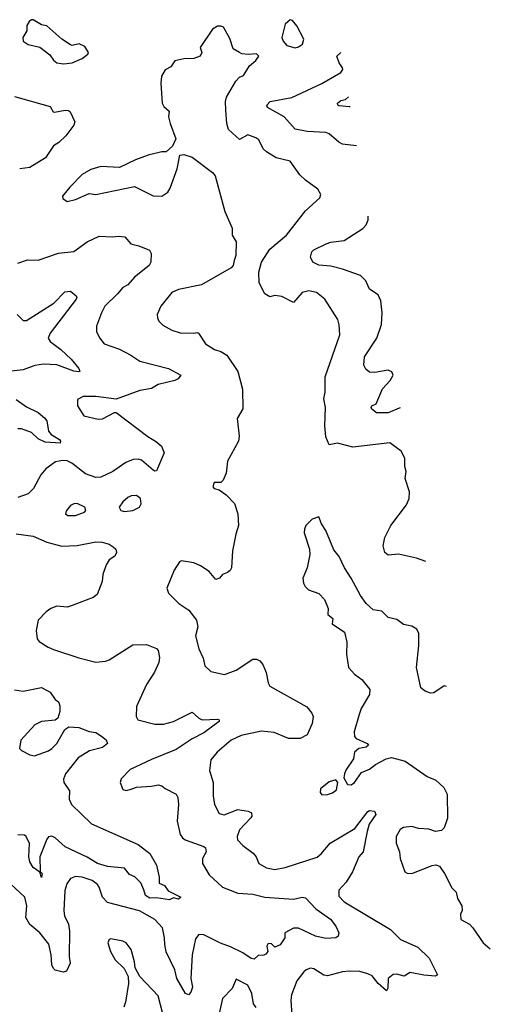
# Model space of a CAD drawing. Extents: x 2143765 to 2212931, y 878955 to 1017455.
# Tile 304 of 309: x 2199195 to 2201979, y 997011 to 1002840. Entities that reach past the tile are written whole.
import ezdxf

# ---------------------------------------------------------------- set-up
doc = ezdxf.new("R2010")
doc.units = 0

msp = doc.modelspace()

# ---------------------------------------------------------------- linework, layer by layer
at = {"layer": '0CON20XD'}
for points in [[(2199455, 1002578), (2199505, 1002584.3), (2199565, 1002610), (2199597.5, 1002635), (2199602.5, 1002645), (2199581.2, 1002681.2), (2199547.7, 1002697.7), (2199505, 1002687.5), (2199495, 1002690.8), (2199444.5, 1002724.5), (2199355, 1002804), (2199325, 1002808.8), (2199275, 1002840), (2199265, 1002840), (2199250.7, 1002829.3), (2199237.5, 1002805), (2199236.4, 1002773.6), (2199213.8, 1002735), (2199215, 1002712.5), (2199245, 1002693.8), (2199315, 1002676.7), (2199372.7, 1002632.7), (2199395, 1002600), (2199414.2, 1002584.2), (2199455, 1002578)], [(2201596.9, 999633.4), (2201542.9, 999652.9), (2201435, 999676.4), (2201375, 999670.6), (2201355.8, 999685), (2201344.4, 999725), (2201355.6, 999775), (2201390.4, 999845), (2201482.6, 999967.4), (2201498.6, 1000005), (2201500, 1000045), (2201475.7, 1000125), (2201480.6, 1000165), (2201472.5, 1000195), (2201472.5, 1000245), (2201452, 1000285), (2201385, 1000336), (2201165, 1000308.6), (2201075, 1000333.5), (2201025, 1000324.2), (2201005, 1000370), (2201000.5, 1000435), (2201004.5, 1000545), (2200994.4, 1000595), (2201001.1, 1000635), (2201002.3, 1000725), (2201088.9, 1000975), (2201085.7, 1001034.3), (2201076.2, 1001065), (2201000, 1001185), (2200950, 1001225), (2200905, 1001234.4), (2200866.7, 1001225), (2200815, 1001166.7), (2200745, 1001200.8), (2200705, 1001207.5), (2200675, 1001199.2), (2200645, 1001217.5), (2200611.4, 1001281.4), (2200609.6, 1001345), (2200625.5, 1001405), (2200675, 1001481.4), (2200772.5, 1001565), (2200885, 1001709.2), (2200971.2, 1001785), (2200976.2, 1001805), (2200957.6, 1001837.6), (2200885, 1001890), (2200851.9, 1001921.9), (2200795, 1002001.9), (2200713, 1002023), (2200655, 1002058.6), (2200635.5, 1002075.5), (2200609.3, 1002129.3), (2200591.3, 1002141.3), (2200545, 1002157.8), (2200495, 1002130), (2200429.5, 1002189.5), (2200419.6, 1002225), (2200413.9, 1002303.9), (2200412.9, 1002355), (2200419.2, 1002380.8), (2200473.8, 1002476.2), (2200495, 1002498.8), (2200519.7, 1002510.3), (2200553.8, 1002566.2), (2200591.7, 1002598.3), (2200610, 1002625), (2200595, 1002637.5), (2200547, 1002633), (2200508.3, 1002638.3), (2200496.2, 1002646.2), (2200457.7, 1002667.7), (2200437.9, 1002727.9), (2200400, 1002795), (2200385, 1002802), (2200365, 1002800.8), (2200335, 1002783.8), (2200263.3, 1002675), (2200272.5, 1002645), (2200262.5, 1002625), (2200225, 1002611.2), (2200165, 1002608), (2200113, 1002597), (2200089.5, 1002560.5), (2200056.1, 1002543.9), (2200034.2, 1002505.8), (2200029.2, 1002465), (2200038, 1002345), (2200047, 1002327), (2200078.5, 1002298.5), (2200075.8, 1002265), (2200084.2, 1002225), (2200118, 1002135), (2200099.3, 1002090.7), (2200061.7, 1002058.3), (2200035, 1002058), (2199955, 1002038.9), (2199879.3, 1002010.7), (2199785, 1001964.4), (2199675, 1001970), (2199615, 1001952.9), (2199565.5, 1001924.5), (2199492.1, 1001847.9), (2199447.5, 1001795), (2199450.7, 1001780.7), (2199475, 1001763.3), (2199525, 1001776.2), (2199605, 1001810.8), (2199646.1, 1001806.1), (2199875, 1001852), (2199985, 1001797.1), (2200035, 1001795.7), (2200070.9, 1001819.1), (2200085, 1001843.3), (2200126.4, 1001956.4), (2200141.7, 1002038.3), (2200165, 1002042.5), (2200215, 1002026.2), (2200336.2, 1001935), (2200350.8, 1001915), (2200408.6, 1001705), (2200452.5, 1001605), (2200451.9, 1001565), (2200475.6, 1001525), (2200473.1, 1001445), (2200464.2, 1001415), (2200457.5, 1001385), (2200445, 1001372), (2200270, 1001270), (2200135, 1001243.1), (2200095, 1001225.7), (2200030, 1001145), (2200008.6, 1001095), (2200009.2, 1001075), (2200018, 1001055), (2200042.4, 1001032.4), (2200095, 1001002.9), (2200145, 1000987.1), (2200225, 1000984.4), (2200245, 1000989.2), (2200253.6, 1000983.6), (2200295, 1000921.9), (2200347.2, 1000887.2), (2200385, 1000876.7), (2200419.4, 1000855), (2200485, 1000756.7), (2200512.8, 1000652.8), (2200514.5, 1000535.5), (2200480.5, 1000479.5), (2200493.3, 1000375), (2200489.1, 1000345), (2200423.7, 1000226.3), (2200416.2, 1000155), (2200398.8, 1000115), (2200385, 1000101.2), (2200345, 1000100), (2200336.7, 1000075), (2200344.4, 1000064.4), (2200375, 1000056.2), (2200416.9, 1000026.9), (2200465.6, 999975.6), (2200485.8, 999915), (2200489.2, 999845), (2200473.1, 999795), (2200453.8, 999695), (2200447.5, 999595), (2200440.7, 999579.3), (2200425, 999566.7), (2200395, 999556.2), (2200376.2, 999535), (2200355, 999526.2), (2200315, 999574), (2200265, 999607.8), (2200224.2, 999625.8), (2200152.9, 999637.1), (2200140, 999630), (2200108, 999582), (2200065.8, 999475), (2200075.8, 999445.8), (2200136.2, 999385), (2200195, 999344), (2200241.4, 999285), (2200247.8, 999245), (2200235, 999192.5), (2200255, 999116.7), (2200280.3, 999060.3), (2200290, 999015), (2200325, 998981.4), (2200405.6, 998964.4), (2200475, 998990), (2200575, 999054.2), (2200596.7, 999055), (2200616.2, 999045), (2200633, 999023), (2200652, 998975), (2200664.3, 998914.3), (2200675.6, 998895.6), (2200893, 998773), (2200924, 998735), (2200930.8, 998715), (2200925.7, 998674.3), (2200895, 998607.5), (2200854.2, 998585.8), (2200785.5, 998584.5), (2200701.1, 998621.1), (2200625, 998628.9), (2200505, 998603.1), (2200445, 998575.4), (2200363.3, 998505), (2200325, 998458.8), (2200318.2, 998395), (2200339.1, 998325), (2200339.4, 998245), (2200346.9, 998195), (2200375, 998141.4), (2200405, 998133.8), (2200485.5, 998165.5), (2200545.5, 998155.5), (2200566, 998145), (2200568, 998125), (2200562, 998115), (2200495.7, 998045), (2200481.4, 998005), (2200482.5, 997985), (2200515, 997952.5), (2200577, 997907), (2200593.8, 997885), (2200610, 997845), (2200655, 997819.2), (2200705, 997809.2), (2200765, 997820.6), (2200955, 997883.1), (2200978.3, 997901.7), (2201032.5, 997965), (2201178.2, 998051.8), (2201255, 998153.3), (2201265, 998158), (2201294.1, 998154.1), (2201302, 998135), (2201262.3, 998077.7), (2201250.7, 998035), (2201226.8, 997915), (2201200.5, 997885), (2201164, 997796), (2201125.7, 997735), (2201082.6, 997687.4), (2201082.1, 997652.1), (2201115, 997618.6), (2201387.5, 997455), (2201447.5, 997395), (2201550.4, 997350.4), (2201617.1, 997285), (2201666.7, 997185), (2201655, 997178.8), (2201585, 997183.2), (2201505, 997200), (2201468.3, 997178.3), (2201425, 997189.2), (2201405, 997187.5), (2201375, 997163.3), (2201373, 997107), (2201365, 997091.2), (2201315, 997134.4), (2201280.8, 997180.8), (2201255, 997191.8), (2201206.1, 997206.1), (2201145, 997207.5), (2201105, 997204.5), (2201015, 997180.7), (2200994.7, 997184.7), (2200935, 997221.8), (2200915, 997225.5), (2200890, 997215), (2200875, 997204), (2200835, 997151.2), (2200803.3, 997066.7), (2200799.2, 997035), (2200804.4, 996945.6)], [(2200825, 1002674.1), (2200845, 1002678.5), (2200867.5, 1002695), (2200875.6, 1002725), (2200835, 1002803.8), (2200808.8, 1002835), (2200795, 1002838.8), (2200765.8, 1002814.2), (2200745.5, 1002735), (2200752.8, 1002712.8), (2200775, 1002688.2), (2200825, 1002674.1)], [(2201187.3, 1002093.8), (2201103.9, 1002103.9), (2201082, 1002115), (2201025, 1002164.2), (2201005, 1002172), (2200895, 1002178.1), (2200825, 1002191.1), (2200759.5, 1002265), (2200660.9, 1002320.9), (2200657.5, 1002335), (2200676.2, 1002355), (2200805, 1002378.8), (2200982.5, 1002462.5), (2201095, 1002527.5), (2201105.7, 1002545), (2201104.3, 1002555), (2201084.4, 1002585), (2201071.1, 1002625), (2201095.5, 1002645.5)], [(2199165, 1002385.6), (2199375, 1002325.7), (2199393.8, 1002295), (2199401.7, 1002291.7), (2199465, 1002304.5), (2199483.2, 1002303.2), (2199494, 1002295), (2199521.2, 1002235), (2199516, 1002215), (2199468, 1002152), (2199427.5, 1002112.5), (2199395, 1002094.2), (2199347, 1002023), (2199255, 1001965.6), (2199195, 1001957.8)], [(2201149.1, 1002323.6), (2201144.2, 1002324.2), (2201085, 1002330.6), (2201076.2, 1002335), (2201074.2, 1002345), (2201095, 1002361.9), (2201122.2, 1002367.8), (2201139.2, 1002383.1)], [(2201445.5, 1000542.4), (2201439.2, 1000540.8), (2201375, 1000512.9), (2201305, 1000512), (2201277.5, 1000535), (2201273.3, 1000545), (2201277.5, 1000555), (2201303, 1000567), (2201341.4, 1000655), (2201386, 1000705), (2201403.8, 1000735), (2201395.7, 1000755.7), (2201375, 1000765.8), (2201295, 1000751.4), (2201265, 1000754.2), (2201242.1, 1000772.1), (2201230, 1000795), (2201234.5, 1000845), (2201307.3, 1000955), (2201334.6, 1001035), (2201340, 1001105), (2201330.6, 1001175), (2201315, 1001211.2), (2201264, 1001245), (2201242.5, 1001295), (2201210, 1001325), (2201105, 1001363.4), (2201035, 1001380), (2200965, 1001386.4), (2200929.2, 1001405), (2200915.7, 1001435), (2200922.9, 1001465), (2200935, 1001476.9), (2201007.3, 1001512.7), (2201036.4, 1001523.6), (2201115, 1001533.1), (2201225, 1001604), (2201244.2, 1001625), (2201256.9, 1001655), (2201256.8, 1001676.4)], [(2199185, 1001399.4), (2199242.1, 1001417.9), (2199305, 1001415.6), (2199425, 1001458.8), (2199515, 1001467.8), (2199595, 1001524.4), (2199665, 1001557.8), (2199745, 1001554.2), (2199778.3, 1001558.3), (2199817.5, 1001555), (2199852.3, 1001512.3), (2199900.5, 1001500.5), (2199962.5, 1001475), (2199972.5, 1001455), (2199971.2, 1001405), (2199960, 1001385), (2199875, 1001315.6), (2199835, 1001271.4), (2199804.3, 1001255), (2199773.6, 1001216.4), (2199699.4, 1001145), (2199678.1, 1001105), (2199650, 1001025), (2199650, 1000995), (2199667, 1000957), (2199695, 1000922), (2199785, 1000888.9), (2199852, 1000855), (2199905, 1000818.9), (2200075, 1000774.4), (2200147.5, 1000735), (2200132.5, 1000715), (2200112.5, 1000705), (2200015, 1000680.8), (2199975, 1000657.3), (2199905, 1000645.3), (2199846.4, 1000623.6), (2199765, 1000593.3), (2199645, 1000609.1), (2199570.9, 1000609.1), (2199537.7, 1000592.3), (2199536, 1000555), (2199575, 1000494.2), (2199660, 1000475), (2199685, 1000478), (2199755, 1000514.2), (2199765, 1000514.2), (2199952.3, 1000372.3), (2200005, 1000341.1), (2200034.3, 1000315), (2200048.8, 1000275), (2200005, 1000170), (2199995, 1000167.5), (2199985, 1000173.3), (2199915, 1000232.5), (2199895, 1000238.5), (2199866.6, 1000236.6), (2199822.1, 1000217.9), (2199745, 1000164.5), (2199675, 1000132.5), (2199645, 1000130.5), (2199585, 1000150.9), (2199504.2, 1000215), (2199475, 1000227.9), (2199450.2, 1000230.2), (2199407.3, 1000222.7), (2199349.3, 1000180.7), (2199320.8, 1000145), (2199276.9, 1000065), (2199246.1, 1000033.9), (2199185, 1000011.5)], [(2199180, 1001095), (2199215, 1001060), (2199235, 1001060), (2199397.6, 1001162.4), (2199461.7, 1001228.3), (2199495, 1001232.5), (2199528.8, 1001205), (2199534, 1001195), (2199530, 1001185), (2199375.5, 1000985), (2199363.3, 1000955), (2199375.7, 1000935), (2199438.6, 1000888.6), (2199499.6, 1000829.6), (2199545.6, 1000775), (2199550, 1000760), (2199544.1, 1000755.9), (2199515, 1000760.3), (2199415, 1000797.1), (2199335, 1000800.8), (2199285, 1000793.8), (2199215, 1000767.1), (2199145, 1000759.6)], [(2199175, 1000592.1), (2199235, 1000547.3), (2199304.2, 1000514.3), (2199342.4, 1000482.4), (2199354.6, 1000464.6), (2199365.6, 1000405), (2199381.4, 1000385), (2199431.2, 1000355), (2199437.1, 1000345), (2199435, 1000333.5), (2199345, 1000338.8), (2199305, 1000357.9), (2199265, 1000396.1), (2199205, 1000417.5), (2199185, 1000417.9)], [(2199815, 999927.8), (2199865, 999934.5), (2199904, 999955), (2199913.1, 999975), (2199909.4, 1000005), (2199885, 1000023.3), (2199855, 1000020.6), (2199835, 1000010.6), (2199804.2, 999985), (2199782.5, 999955), (2199793.8, 999935), (2199815, 999927.8)], [(2199525, 999904.5), (2199578.8, 999925), (2199586.2, 999935), (2199580, 999955), (2199535, 999975.8), (2199515, 999974.2), (2199495, 999963.8), (2199471.2, 999935), (2199466.7, 999915), (2199480, 999905), (2199525, 999904.5)], [(2201720.1, 998893.2), (2201705, 998896.7), (2201645, 998856), (2201625, 998854), (2201594.3, 998864.3), (2201568, 998885), (2201542.2, 999005), (2201555.6, 999135), (2201555.8, 999205.8), (2201545, 999232.5), (2201515, 999250), (2201465, 999260), (2201425, 999290), (2201375, 999301.2), (2201337.9, 999337.9), (2201285, 999346.2), (2201245, 999383.3), (2201210.6, 999430.6), (2201156, 999535), (2201116.2, 999595), (2201085, 999662.5), (2201052.3, 999702.3), (2201006.8, 999816.8), (2200980, 999855), (2200965, 999897.5), (2200925, 999882.5), (2200887.5, 999845), (2200878.8, 999825), (2200877, 999803), (2200910, 999705), (2200911.2, 999675), (2200896.2, 999595), (2200870, 999535), (2200873.3, 999505), (2200883.3, 999485), (2200903.3, 999465), (2200965, 999444), (2200997.6, 999407.6), (2201020, 999355), (2201018.3, 999318.3), (2201047.5, 999295), (2201044.2, 999264.2), (2201116.7, 999215), (2201130, 999155), (2201128.8, 999085), (2201140, 999005), (2201176.2, 998965), (2201218.8, 998935), (2201265.9, 998875.9), (2201263.8, 998845), (2201215, 998763.3), (2201202.1, 998727.9), (2201174.2, 998625), (2201175, 998597.5), (2201186, 998585), (2201250.8, 998555), (2201257.5, 998545), (2201245.4, 998534.6), (2201202, 998525), (2201176, 998505), (2201169.2, 998465), (2201125, 998397.5), (2201116.7, 998375), (2201113, 998353), (2201133.6, 998313.6), (2201155, 998311.2), (2201175, 998324), (2201215.9, 998384.1), (2201265, 998404.2), (2201298.8, 998431.2), (2201362.5, 998465), (2201395, 998472.5), (2201475, 998451.4), (2201605, 998360), (2201657.5, 998337.5), (2201703.8, 998295), (2201724, 998255), (2201726, 998114), (2201705, 998056.7), (2201690.3, 998039.7), (2201655, 998033.8), (2201615, 998048.8), (2201555, 998052.9), (2201515, 998064.4), (2201465, 998058.9), (2201444.6, 998045.4), (2201422.9, 998005), (2201421.2, 997965), (2201441.2, 997915), (2201446.2, 997875), (2201472.5, 997795), (2201487, 997787), (2201515, 997786.7), (2201635, 997833.8), (2201657.3, 997837.3), (2201678.8, 997828.8), (2201708.8, 997785), (2201751.2, 997701.2), (2201777.5, 997675), (2201785, 997637.5), (2201811.2, 997595), (2201813, 997567), (2201802.5, 997545), (2201803.6, 997513.6), (2201855, 997486.7), (2201876.2, 997465), (2201935.7, 997375.7), (2201978.7, 997339.6)], [(2199175, 999796.9), (2199275, 999781.8), (2199355, 999746.4), (2199444.3, 999724.3), (2199535, 999726.5), (2199645, 999748.6), (2199682, 999748), (2199725, 999736), (2199748.8, 999718.8), (2199763.3, 999705), (2199766.7, 999685), (2199757.5, 999665), (2199725, 999642.5), (2199706.1, 999613.9), (2199686, 999555), (2199682.9, 999515), (2199653.2, 999436.8), (2199630.3, 999419.7), (2199505, 999371.9), (2199475, 999363.3), (2199415, 999368.6), (2199380, 999355), (2199351.2, 999335), (2199303.8, 999285), (2199292.5, 999225), (2199298.8, 999175), (2199309.5, 999159.5), (2199363.3, 999125), (2199395, 999112), (2199545, 999062.1), (2199645, 999037.1), (2199702.7, 999042.7), (2199725, 999051.1), (2199865, 999139.2), (2199945, 999140.8), (2200005, 999118), (2200015, 999106.7), (2200022, 999065), (2200018.8, 999035), (2199992, 998978), (2199944.3, 998905), (2199885.7, 998775), (2199884.3, 998715), (2199894, 998695), (2199995, 998669.6), (2200045, 998670), (2200105, 998684.7), (2200215, 998740), (2200255.6, 998705), (2200275, 998695.9), (2200365, 998699.6), (2200375.6, 998695), (2200375.5, 998685), (2200285, 998618.5), (2200215, 998583.8), (2200119.9, 998520.1), (2199975, 998461.5), (2199848.7, 998401.3), (2199795, 998346.2), (2199788.8, 998325), (2199805, 998282.5), (2199825, 998276.7), (2199854.2, 998285.8), (2199885, 998297.5), (2199975, 998302.9), (2200015, 998311.4), (2200035, 998305.7), (2200055, 998289.2), (2200121.2, 998255), (2200130, 998235), (2200133.5, 998195), (2200126.5, 998095), (2200145, 998016.2), (2200157.1, 997997.1), (2200174.6, 997984.6), (2200285, 997946.4), (2200295, 997936.9), (2200297.2, 997915), (2200276.4, 997875), (2200276.5, 997845), (2200315, 997777.5), (2200394.7, 997704.7), (2200485, 997669.7), (2200575, 997664.1), (2200645, 997645.4), (2200815, 997634.5), (2200865, 997646), (2200885, 997641.4), (2200946.6, 997576.6), (2201034.4, 997515), (2201064.5, 997475), (2201083.1, 997435), (2201078, 997415), (2201065, 997405.8), (2201005, 997401.2), (2200945, 997415.5), (2200845, 997462.2), (2200815, 997463.1), (2200762.5, 997435), (2200762.5, 997405), (2200735, 997363.3), (2200705, 997350), (2200685, 997368.8), (2200665, 997372), (2200656.2, 997355), (2200663.3, 997325), (2200651.7, 997308.3), (2200638.3, 997301.7), (2200605, 997300), (2200581.7, 997278.3), (2200565, 997281.9), (2200515, 997316.7), (2200442.3, 997352.3), (2200383.1, 997373.1), (2200285, 997422.5), (2200255, 997425.6), (2200235, 997400), (2200214.6, 997305), (2200206.7, 997165), (2200217.3, 997112.7), (2200206.8, 997083.2), (2200193, 997067), (2200176.7, 997075), (2200124.8, 997164.8), (2200112.6, 997215), (2200061.2, 997321.2), (2200053.3, 997365), (2200052.2, 997405), (2200039.6, 997465), (2199995, 997514.4), (2199904, 997564), (2199714.5, 997614.5), (2199683.9, 997645), (2199665.5, 997705), (2199655, 997720), (2199623.8, 997745), (2199565, 997764.3), (2199525, 997768.1), (2199495, 997755.7), (2199474.4, 997725), (2199461.8, 997685), (2199455.5, 997564.5), (2199460, 997535), (2199482.9, 997485), (2199489.2, 997445), (2199488.1, 997295), (2199494, 997255), (2199471.7, 997208.3), (2199451.7, 997201.7), (2199405, 997213.3), (2199395, 997222.5), (2199385.7, 997245.7), (2199381.5, 997305), (2199367.3, 997367.3), (2199314.5, 997435), (2199254.2, 997484.3), (2199231.1, 997525), (2199237.8, 997595), (2199225, 997646), (2199115, 997747.5)], [(2199165, 998872.5), (2199215, 998865.6), (2199325, 998886.7), (2199375, 998860), (2199405, 998816.7), (2199425, 998802.5), (2199432.5, 998777.5), (2199432.5, 998745), (2199420, 998705), (2199405, 998692.5), (2199325, 998685.8), (2199283.8, 998665), (2199202, 998575), (2199194.2, 998525), (2199205, 998514.3), (2199255, 998488.6), (2199282.2, 998482.2), (2199365, 998512.5), (2199385.7, 998525), (2199413.8, 998556.2), (2199461.2, 998638.8), (2199486.2, 998653.8), (2199545, 998650.6), (2199605, 998627.1), (2199645, 998620), (2199678.5, 998598.5), (2199706.8, 998576.8), (2199713.8, 998555), (2199685, 998532.3), (2199607.5, 998512.5), (2199540, 998470), (2199466.4, 998375), (2199454.4, 998345), (2199456.5, 998325), (2199489.2, 998275), (2199486.8, 998225), (2199500.8, 998195), (2199620.6, 998080.6), (2199896.5, 997956.5), (2199965, 997903.3), (2200004.2, 997835), (2200019.2, 997765), (2200019.3, 997729.3), (2200051.2, 997715), (2200073.9, 997683.9), (2200148.8, 997645), (2200135, 997633.8), (2200105, 997642.5), (2200080.7, 997629.3), (2200005, 997642), (2199965, 997640), (2199939.4, 997655), (2199929.3, 997689.3), (2199911, 997731), (2199875.2, 997765.2), (2199845, 997779.4), (2199815, 997817.9), (2199715, 997828.2), (2199655, 997844.1), (2199595, 997883.2), (2199463.4, 997943.4), (2199405, 997997.1), (2199385, 998007.5), (2199365, 998001.9), (2199355, 997989.2), (2199313.9, 997885), (2199316.7, 997796.7), (2199327.5, 997785), (2199325, 997762), (2199314.3, 997794.3), (2199275, 997820.5), (2199255.3, 997855), (2199249.4, 997885), (2199253, 997963), (2199233.3, 998005), (2199222.5, 998012.5), (2199185, 998014.6)], [(2200981.7, 998251.7), (2201015, 998254), (2201045.9, 998264.1), (2201068.3, 998281.7), (2201077.5, 998325), (2201065, 998340), (2201025, 998327.5), (2200973.9, 998286.1), (2200972.5, 998265), (2200981.7, 998251.7)], [(2200042.7, 996955), (2200015, 997061.2), (2199906.4, 997176.4), (2199877.7, 997227.7), (2199875, 997262.5), (2199855, 997336.7), (2199825, 997376), (2199805, 997386.2), (2199735, 997400), (2199724, 997396), (2199716.7, 997375), (2199732.5, 997325), (2199759.2, 997275), (2199813.1, 997223.1), (2199836.7, 997176.7), (2199837.8, 997135), (2199821.5, 997025), (2199810.9, 996995)], [(2200593.1, 996993.1), (2200577.3, 997015), (2200568.5, 997075), (2200545, 997123.8), (2200475, 997160), (2200451.2, 997105), (2200395, 997046.7), (2200371.2, 996938.8)]]:
    msp.add_lwpolyline(points, dxfattribs=at)

doc.saveas('drawing.dxf')
